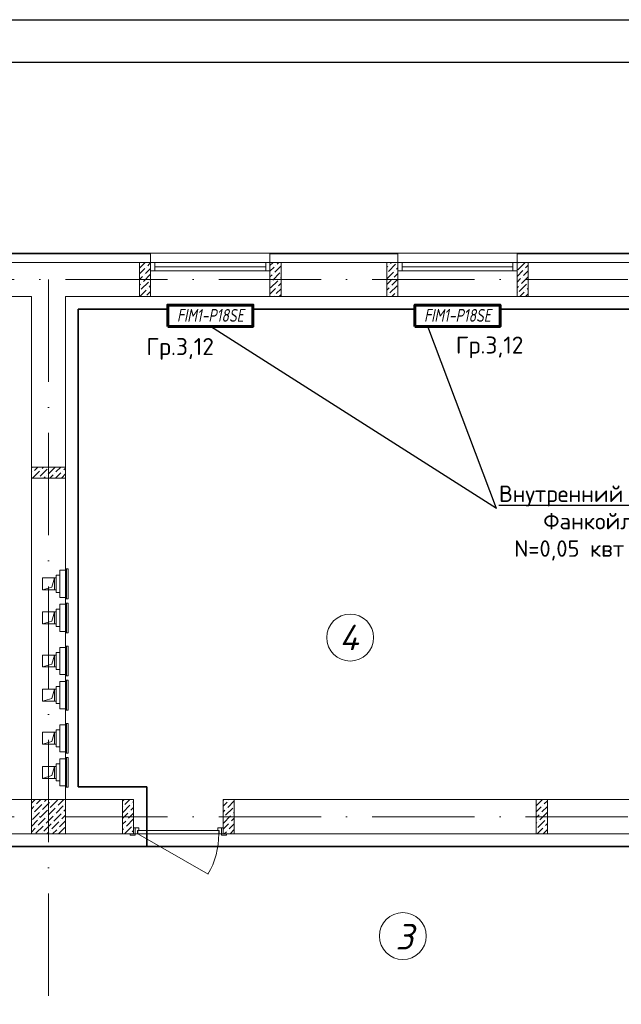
# Model space of a CAD drawing. Header units: millimetres. Extents: x 1114507 to 93926427, y 174473 to 817039.
# Tile 391 of 483: x 1967621 to 1974681, y 773925 to 785472. Entities that reach past the tile are written whole.
import ezdxf
from ezdxf.enums import TextEntityAlignment as Align

# ---------------------------------------------------------------- set-up
doc = ezdxf.new("R2010")
doc.units = ezdxf.units.MM
doc.linetypes.add('ACAD_ISO10W100', pattern=[18, 12, -3, 0, -3])
doc.linetypes.add('ADSK_Скрыто', pattern=[6, 3, -3])
for name, color, linetype, lineweight in [('_Hidden_', 7, 'ADSK_Скрыто', 9), ('Doors', 86, 'Continuous', 13), ('expl', 234, 'Continuous', 13), ('Mechanical Equipment', 7, 'Continuous', 18), ('Radiator', 40, 'Continuous', 60), ('размеры', 12, 'Continuous', 15)]:
    doc.layers.add(name, color=color, linetype=linetype, lineweight=lineweight)
doc.layers.add('chiller fankoyl', color=7, linetype='Continuous')
doc.layers.add('ventilatsiya', color=7, linetype='Continuous')
doc.styles.add('iso', font='isocpeur.TTF')
doc.styles.add('ISOC-330-0.77', font='isocpeui.ttf', dxfattribs={"width": 0.77, "height": 330})
doc.styles.get("Standard").update_dxf_attribs({"font": 'isocpeui.ttf'})
doc.styles.add('Суннат', font='ariali.ttf', dxfattribs={"height": 250})

# ---------------------------------------------------------------- blocks, each defined once
blk = doc.blocks.new('blokqav3mak')
at = {"color": 252, "lineweight": 0, "ltscale": 100}
for p, q in [((1613966, 782732), (1611566, 782732)), ((1613966, 782625), (1613966, 782732)), ((1616866, 782732), (1615366, 782732)), ((1615366, 782625), (1615366, 782732)), ((1616866, 782625), (1616866, 782732)), ((1619766, 782732), (1618266, 782732)), ((1618266, 782625), (1618266, 782732))]:
    blk.add_line(p, q, dxfattribs=at)
at = {"color": 32, "lineweight": 0, "ltscale": 100}
for p, q in [((1613966, 782725), (1611566, 782725)), ((1616866, 782725), (1615366, 782725)), ((1619766, 782725), (1618266, 782725))]:
    blk.add_line(p, q, dxfattribs=at)
at = {"lineweight": 0, "ltscale": 100}
for p, q in [((1615366, 782732), (1613966, 782732)), ((1618266, 782732), (1616866, 782732)), ((1613966, 782625), (1611566, 782625)), ((1613966, 782625), (1613966, 782225)), ((1616866, 782625), (1615366, 782625)), ((1615366, 782625), (1615366, 782225)), ((1616866, 782625), (1616866, 782225)), ((1619766, 782625), (1618266, 782625)), ((1618266, 782625), (1618266, 782225)), ((1612566, 782225), (1611566, 782225)), ((1612566, 776325), (1612566, 782225)), ((1613966, 782225), (1612966, 782225)), ((1612966, 776325), (1612966, 782225)), ((1615366, 782225), (1613966, 782225)), ((1616866, 782225), (1615366, 782225)), ((1618266, 782225), (1616866, 782225)), ((1619766, 782225), (1618266, 782225)), ((1612566, 776325), (1605216, 776325)), ((1613766, 776325), (1612966, 776325)), ((1613766, 776325), (1613766, 775925)), ((1622166, 776325), (1614816, 776325)), ((1614816, 776325), (1614816, 775925)), ((1613766, 775925), (1605216, 775925)), ((1622566, 775925), (1614816, 775925))]:
    blk.add_line(p, q, dxfattribs=at)
at = {"linetype": 'Continuous', "lineweight": 0, "ltscale": 100}
for p, q in [((1613836, 782493, 0), (1613898, 782554, 0)), ((1613839, 782562, 0), (1613901, 782625, 0)), ((1613906, 782495, 0), (1613966, 782555, 0)), ((1613914, 782571, 0), (1613914, 782571, 0)), ((1613931, 782587, 0), (1613966, 782623, 0)), ((1615366, 782589, 0), (1615402, 782625, 0)), ((1615366, 782522, 0), (1615415, 782571, 0)), ((1615423, 782512, 0), (1615496, 782585, 0)), ((1615432, 782587, 0), (1615432, 782587, 0)), ((1615449, 782604, 0), (1615469, 782625, 0)), ((1616736, 782568, 0), (1616748, 782579, 0)), ((1616736, 782433, 0), (1616815, 782512, 0)), ((1616756, 782520, 0), (1616840, 782604, 0)), ((1616765, 782596, 0), (1616765, 782596, 0)), ((1616781, 782613, 0), (1616794, 782625, 0)), ((1616832, 782529, 0), (1616832, 782529, 0)), ((1616849, 782545, 0), (1616866, 782563, 0)), ((1616857, 782621, 0), (1616857, 782621, 0)), ((1618266, 782462, 0), (1618332, 782529, 0)), ((1618274, 782537, 0), (1618358, 782621, 0)), ((1618282, 782613, 0), (1618282, 782613, 0)), ((1618341, 782470, 0), (1618396, 782525, 0)), ((1618349, 782545, 0), (1618349, 782545, 0)), ((1618366, 782562, 0), (1618396, 782592, 0)), ((1613836, 782425, 0), (1613872, 782461, 0)), ((1613881, 782402, 0), (1613965, 782486, 0)), ((1613889, 782478, 0), (1613889, 782478, 0)), ((1613956, 782411, 0), (1613956, 782411, 0)), ((1615366, 782455, 0), (1615390, 782478, 0)), ((1615373, 782326, 0), (1615457, 782411, 0)), ((1615381, 782402, 0), (1615381, 782402, 0)), ((1615398, 782419, 0), (1615482, 782503, 0)), ((1615407, 782495, 0), (1615407, 782495, 0)), ((1615474, 782428, 0), (1615474, 782428, 0)), ((1615491, 782444, 0), (1615496, 782450, 0)), ((1616736, 782366, 0), (1616790, 782419, 0)), ((1616739, 782503, 0), (1616739, 782503, 0)), ((1616798, 782360, 0), (1616866, 782428, 0)), ((1616807, 782436, 0), (1616807, 782436, 0)), ((1616823, 782453, 0), (1616866, 782496, 0)), ((1618266, 782395, 0), (1618307, 782436, 0)), ((1618316, 782377, 0), (1618396, 782458, 0)), ((1618324, 782453, 0), (1618324, 782453, 0)), ((1613836, 782358, 0), (1613847, 782369, 0)), ((1613838, 782225, 0), (1613914, 782301, 0)), ((1613839, 782293, 0), (1613839, 782293, 0)), ((1613855, 782310, 0), (1613940, 782394, 0)), ((1613864, 782385, 0), (1613864, 782385, 0)), ((1613923, 782242, 0), (1613966, 782286, 0)), ((1613931, 782318, 0), (1613931, 782318, 0)), ((1613948, 782335, 0), (1613966, 782353, 0)), ((1615366, 782253, 0), (1615432, 782318, 0)), ((1615440, 782259, 0), (1615496, 782315, 0)), ((1615449, 782335, 0), (1615449, 782335, 0)), ((1615465, 782352, 0), (1615496, 782383, 0)), ((1616736, 782298, 0), (1616765, 782326, 0)), ((1616773, 782268, 0), (1616857, 782352, 0)), ((1616781, 782343, 0), (1616781, 782343, 0)), ((1616866, 782293, 0), (1616866, 782294, 0)), ((1618266, 782328, 0), (1618282, 782343, 0)), ((1618290, 782284, 0), (1618375, 782369, 0)), ((1618299, 782360, 0), (1618299, 782360, 0)), ((1618366, 782293, 0), (1618366, 782293, 0)), ((1618383, 782310, 0), (1618396, 782323, 0)), ((1618391, 782385, 0), (1618391, 782385, 0)), ((1613906, 782225, 0), (1613906, 782225, 0)), ((1615406, 782225, 0), (1615407, 782225, 0)), ((1615423, 782242, 0), (1615423, 782242, 0)), ((1615474, 782225, 0), (1615496, 782248, 0)), ((1616736, 782231, 0), (1616739, 782234, 0)), ((1616756, 782251, 0), (1616756, 782251, 0)), ((1616798, 782225, 0), (1616832, 782259, 0)), ((1616849, 782276, 0), (1616849, 782276, 0)), ((1616865, 782225, 0), (1616866, 782226, 0)), ((1618274, 782268, 0), (1618274, 782268, 0)), ((1618298, 782225, 0), (1618349, 782276, 0)), ((1618366, 782225, 0), (1618396, 782256, 0)), ((1612566, 780217, 0), (1612575, 780225, 0)), ((1612602, 780185, 0), (1612642, 780225, 0)), ((1612669, 780117, 0), (1612753, 780201, 0)), ((1612694, 780210, 0), (1612710, 780225, 0)), ((1612762, 780142, 0), (1612844, 780225, 0)), ((1612770, 780218, 0), (1612770, 780218, 0)), ((1612854, 780168, 0), (1612912, 780225, 0)), ((1612947, 780193, 0), (1612966, 780213, 0)), ((1612566, 780149, 0), (1612568, 780151, 0)), ((1612580, 780095, 0), (1612661, 780176, 0)), ((1612585, 780168, 0), (1612585, 780168, 0)), ((1612652, 780100, 0), (1612652, 780100, 0)), ((1612677, 780193, 0), (1612677, 780193, 0)), ((1612714, 780095, 0), (1612728, 780109, 0)), ((1612745, 780126, 0), (1612745, 780126, 0)), ((1612782, 780095, 0), (1612820, 780134, 0)), ((1612837, 780151, 0), (1612837, 780151, 0)), ((1612849, 780095, 0), (1612913, 780159, 0)), ((1612922, 780100, 0), (1612966, 780145, 0)), ((1612930, 780176, 0), (1612930, 780176, 0)), ((1612566, 776282), (1612610, 776325)), ((1612628, 776276), (1612677, 776325)), ((1612696, 776209), (1612780, 776293)), ((1612704, 776285), (1612704, 776285)), ((1612721, 776302), (1612744, 776325)), ((1612788, 776234), (1612872, 776318)), ((1612797, 776310), (1612797, 776310)), ((1612881, 776260), (1612947, 776325)), ((1613636, 776307, 0), (1613655, 776325, 0)), ((1613664, 776267, 0), (1613722, 776325, 0)), ((1613740, 776276, 0), (1613740, 776276, 0)), ((1613757, 776292, 0), (1613766, 776302, 0)), ((1614826, 776325, 0), (1614816, 776315, 0)), ((1614862, 776294, 0), (1614816, 776248, 0)), ((1614946, 776310, 0), (1614871, 776235, 0)), ((1614879, 776311, 0), (1614879, 776311, 0)), ((1618491, 776251, 0), (1618566, 776325, 0)), ((1618584, 776276, 0), (1618621, 776313, 0)), ((1612566, 776214), (1612595, 776243)), ((1612578, 776091), (1612662, 776175)), ((1612586, 776167), (1612586, 776167)), ((1612603, 776184), (1612687, 776268)), ((1612611, 776260), (1612611, 776260)), ((1612670, 776116), (1612755, 776201)), ((1612679, 776192), (1612679, 776192)), ((1612763, 776142), (1612847, 776226)), ((1612771, 776217), (1612771, 776217)), ((1612856, 776167), (1612940, 776251)), ((1612864, 776243), (1612864, 776243)), ((1612931, 776175), (1612931, 776175)), ((1612948, 776192), (1612966, 776210)), ((1612957, 776268), (1612957, 776268)), ((1613636, 776105, 0), (1613698, 776166, 0)), ((1613639, 776175, 0), (1613723, 776259, 0)), ((1613647, 776250, 0), (1613647, 776250, 0)), ((1613706, 776107, 0), (1613766, 776167, 0)), ((1613715, 776183, 0), (1613715, 776183, 0)), ((1613732, 776200, 0), (1613766, 776235, 0)), ((1614837, 776201, 0), (1614816, 776180, 0)), ((1614930, 776226, 0), (1614845, 776142, 0)), ((1614854, 776218, 0), (1614854, 776218, 0)), ((1614946, 776176, 0), (1614938, 776167, 0)), ((1618491, 776183, 0), (1618550, 776242, 0)), ((1618533, 776090, 0), (1618617, 776175, 0)), ((1618542, 776166, 0), (1618542, 776166, 0)), ((1618558, 776183, 0), (1618621, 776246, 0)), ((1618567, 776259, 0), (1618567, 776259, 0)), ((1612566, 776147), (1612569, 776150)), ((1612566, 776012), (1612637, 776083)), ((1612645, 776024), (1612729, 776108)), ((1612654, 776100), (1612654, 776100)), ((1612738, 776049), (1612822, 776133)), ((1612746, 776125), (1612746, 776125)), ((1612805, 775982), (1612889, 776066)), ((1612814, 776057), (1612814, 776057)), ((1612830, 776074), (1612915, 776158)), ((1612839, 776150), (1612839, 776150)), ((1612898, 776007), (1612966, 776076)), ((1612906, 776083), (1612906, 776083)), ((1612923, 776100), (1612966, 776143)), ((1613636, 776037, 0), (1613673, 776074, 0)), ((1613681, 776015, 0), (1613765, 776099, 0)), ((1613689, 776090, 0), (1613689, 776090, 0)), ((1614904, 776134, 0), (1614820, 776050, 0)), ((1614829, 776125, 0), (1614829, 776125, 0)), ((1614896, 776058, 0), (1614896, 776058, 0)), ((1614946, 776108, 0), (1614913, 776075, 0)), ((1614921, 776151, 0), (1614921, 776151, 0)), ((1618491, 776116, 0), (1618525, 776149, 0)), ((1618491, 776049, 0), (1618499, 776057, 0)), ((1618508, 775998, 0), (1618592, 776082, 0)), ((1618516, 776074, 0), (1618516, 776074, 0)), ((1618609, 776099, 0), (1618609, 776099, 0)), ((1612566, 775945), (1612611, 775990)), ((1612620, 775931), (1612704, 776015)), ((1612628, 776007), (1612628, 776007)), ((1612696, 775940), (1612696, 775940)), ((1612713, 775956), (1612797, 776041)), ((1612721, 776032), (1612721, 776032)), ((1612749, 775925), (1612771, 775948)), ((1612788, 775965), (1612788, 775965)), ((1612816, 775925), (1612864, 775973)), ((1612881, 775990), (1612881, 775990)), ((1612883, 775925), (1612957, 775999)), ((1612965, 775940), (1612966, 775941)), ((1613636, 775970, 0), (1613647, 775981, 0)), ((1613659, 775925, 0), (1613740, 776006, 0)), ((1613664, 775998, 0), (1613664, 775998, 0)), ((1613732, 775930, 0), (1613732, 775930, 0)), ((1613748, 775947, 0), (1613766, 775965, 0)), ((1613757, 776023, 0), (1613757, 776023, 0)), ((1614879, 776041, 0), (1614816, 775978, 0)), ((1614854, 775949, 0), (1614830, 775925, 0)), ((1614871, 775965, 0), (1614871, 775965, 0)), ((1614946, 776041, 0), (1614888, 775982, 0)), ((1614946, 775974, 0), (1614898, 775925, 0)), ((1618503, 775925, 0), (1618567, 775989, 0)), ((1618575, 775930, 0), (1618621, 775977, 0)), ((1618584, 776006, 0), (1618584, 776006, 0)), ((1618601, 776023, 0), (1618621, 776044, 0))]:
    blk.add_line(p, q, dxfattribs=at)
at = {"color": 5, "lineweight": 0}
for p, q in [((1614016, 782625), (1613966, 782625)), ((1613966, 782625), (1613966, 782525)), ((1613966, 782525), (1614016, 782525)), ((1615316, 782625), (1614016, 782625)), ((1614016, 782525), (1614016, 782625)), ((1615316, 782575), (1614016, 782575)), ((1615316, 782525), (1614016, 782525)), ((1615316, 782525), (1615316, 782625)), ((1615316, 782625), (1615366, 782625)), ((1615366, 782525), (1615316, 782525)), ((1615366, 782625), (1615366, 782525)), ((1616916, 782625), (1616866, 782625)), ((1616866, 782625), (1616866, 782525)), ((1616866, 782525), (1616916, 782525)), ((1618216, 782625), (1616916, 782625)), ((1616916, 782525), (1616916, 782625)), ((1618216, 782575), (1616916, 782575)), ((1618216, 782525), (1616916, 782525)), ((1618216, 782525), (1618216, 782625)), ((1618216, 782625), (1618266, 782625)), ((1618266, 782525), (1618216, 782525)), ((1618266, 782625), (1618266, 782525))]:
    blk.add_line(p, q, dxfattribs=at)
at = {"color": 1, "linetype": 'ACAD_ISO10W100', "lineweight": 0, "ltscale": 100}
for p, q in [((1626766, 782425), (1599766, 782425)), ((1612766, 782425), (1612766, 766825)), ((1626766, 776125), (1599766, 776125))]:
    blk.add_line(p, q, dxfattribs=at)
at = {"layer": '_Hidden_', "color": 5, "lineweight": 0}
for p, q in [((1612899, 779015), (1612899, 779015)), ((1612899, 779015), (1612899, 779015)), ((1612923, 779015), (1612923, 779015)), ((1612923, 779015), (1612923, 779015)), ((1612966, 779015), (1612966, 779015)), ((1612966, 779015), (1612966, 779015)), ((1612970, 779031), (1612970, 779031)), ((1612899, 778698), (1612899, 778697)), ((1612899, 778697), (1612899, 778698)), ((1612899, 778616), (1612899, 778616)), ((1612899, 778616), (1612899, 778616)), ((1612923, 778697), (1612923, 778698)), ((1612923, 778698), (1612923, 778697)), ((1612923, 778616), (1612923, 778616)), ((1612923, 778616), (1612923, 778616)), ((1612966, 778698), (1612966, 778697)), ((1612966, 778697), (1612966, 778698)), ((1612966, 778616), (1612966, 778616)), ((1612966, 778616), (1612966, 778616)), ((1612970, 778682), (1612970, 778682)), ((1612970, 778631), (1612970, 778631)), ((1612899, 778298), (1612899, 778298)), ((1612899, 778298), (1612899, 778298)), ((1612923, 778298), (1612923, 778298)), ((1612923, 778298), (1612923, 778298)), ((1612966, 778298), (1612966, 778298)), ((1612966, 778298), (1612966, 778298)), ((1612970, 778282), (1612970, 778282)), ((1612970, 778125), (1612970, 778125)), ((1612899, 778110), (1612899, 778109)), ((1612899, 778109), (1612899, 778110)), ((1612923, 778109), (1612923, 778110)), ((1612923, 778110), (1612923, 778109)), ((1612966, 778109), (1612966, 778110)), ((1612966, 778110), (1612966, 778109)), ((1612899, 777792), (1612899, 777792)), ((1612899, 777792), (1612899, 777792)), ((1612923, 777792), (1612923, 777792)), ((1612923, 777792), (1612923, 777792)), ((1612966, 777792), (1612966, 777792)), ((1612966, 777792), (1612966, 777792)), ((1612899, 777710), (1612899, 777710)), ((1612899, 777710), (1612899, 777710)), ((1612923, 777710), (1612923, 777710)), ((1612923, 777710), (1612923, 777710)), ((1612966, 777710), (1612966, 777710)), ((1612966, 777710), (1612966, 777710)), ((1612970, 777776), (1612970, 777776)), ((1612970, 777725), (1612970, 777725)), ((1612899, 777392), (1612899, 777392)), ((1612899, 777392), (1612899, 777392)), ((1612923, 777392), (1612923, 777392)), ((1612923, 777392), (1612923, 777392)), ((1612966, 777392), (1612966, 777392)), ((1612966, 777392), (1612966, 777392)), ((1612970, 777376), (1612970, 777376)), ((1612899, 777204), (1612899, 777204)), ((1612899, 777204), (1612899, 777204)), ((1612923, 777204), (1612923, 777204)), ((1612923, 777204), (1612923, 777204)), ((1612966, 777204), (1612966, 777204)), ((1612966, 777204), (1612966, 777204)), ((1612970, 777219), (1612970, 777219)), ((1612899, 776886), (1612899, 776886)), ((1612899, 776886), (1612899, 776886)), ((1612923, 776886), (1612923, 776886)), ((1612923, 776886), (1612923, 776886)), ((1612966, 776886), (1612966, 776886)), ((1612966, 776886), (1612966, 776886)), ((1612970, 776870), (1612970, 776870)), ((1612899, 776804), (1612899, 776804)), ((1612899, 776804), (1612899, 776804)), ((1612923, 776804), (1612923, 776804)), ((1612923, 776804), (1612923, 776804)), ((1612966, 776804), (1612966, 776804)), ((1612966, 776804), (1612966, 776804)), ((1612970, 776820), (1612970, 776820)), ((1612899, 776487), (1612899, 776486)), ((1612899, 776486), (1612899, 776487)), ((1612923, 776486), (1612923, 776487)), ((1612923, 776487), (1612923, 776486)), ((1612966, 776487), (1612966, 776486)), ((1612966, 776486), (1612966, 776487)), ((1612970, 776471), (1612970, 776471))]:
    blk.add_line(p, q, dxfattribs=at)
at = {"layer": 'Doors', "lineweight": 0}
for p, q in [((1613766, 775995), (1613786, 775995)), ((1613766, 775925), (1613766, 775995)), ((1613826, 775995), (1613786, 775995)), ((1613786, 775995), (1613786, 775925)), ((1613786, 775995), (1613786, 775925)), ((1613811, 775925), (1613811, 775965)), ((1613811, 775965), (1613826, 775965)), ((1614766, 775965), (1613816, 775965)), ((1613816, 775965), (1613816, 775925)), ((1613826, 775965), (1613826, 775995)), ((1614756, 775965), (1614756, 775995)), ((1614756, 775995), (1614796, 775995)), ((1614771, 775965), (1614756, 775965)), ((1614766, 775925), (1614766, 775965)), ((1614771, 775925), (1614771, 775965)), ((1614796, 775995), (1614796, 775925)), ((1614816, 775995), (1614796, 775995)), ((1614796, 775995), (1614796, 775925)), ((1614816, 775925), (1614816, 775995)), ((1613786, 775925), (1613726, 775925)), ((1613726, 775925), (1613726, 775910)), ((1613726, 775910), (1613786, 775910)), ((1613786, 775925), (1613766, 775925)), ((1613786, 775925), (1613811, 775925)), ((1613786, 775910), (1613786, 775925)), ((1613816, 775925), (1614639, 775450)), ((1613816, 775925), (1614766, 775925)), ((1614796, 775925), (1614771, 775925)), ((1614796, 775925), (1614816, 775925)), ((1614856, 775925), (1614796, 775925)), ((1614796, 775925), (1614796, 775910)), ((1614796, 775910), (1614856, 775910)), ((1614856, 775910), (1614856, 775925))]:
    blk.add_line(p, q, dxfattribs=at)
blk.add_arc((1613816, 775925), 950, 330, 0, dxfattribs=at)
at = {"layer": 'Mechanical Equipment', "color": 5, "lineweight": 0}
for p, q in [((1612899, 778956), (1612858, 778956)), ((1612858, 778756), (1612858, 778956)), ((1612923, 779015), (1612899, 779015)), ((1612899, 779015), (1612899, 779015)), ((1612899, 779005), (1612899, 779015)), ((1612899, 778707), (1612899, 779005)), ((1612966, 779015), (1612923, 779015)), ((1612923, 779015), (1612923, 779015)), ((1612923, 779015), (1612923, 779015)), ((1612966, 779015), (1612966, 779015)), ((1612966, 779015), (1612966, 779005)), ((1612966, 779005), (1612966, 778707)), ((1612969, 779031), (1612969, 778682)), ((1612970, 779031), (1612970, 778682)), ((1612970, 779031), (1612979, 779031)), ((1612979, 779031), (1612989, 779031)), ((1612979, 779031), (1612979, 778682)), ((1612989, 779031), (1612998, 779031)), ((1612998, 778682), (1612998, 779031)), ((1612858, 778756), (1612899, 778756)), ((1612899, 778697), (1612899, 778707)), ((1612966, 778707), (1612966, 778697)), ((1612899, 778698), (1612899, 778697)), ((1612899, 778697), (1612923, 778697)), ((1612923, 778616), (1612899, 778616)), ((1612899, 778616), (1612899, 778616)), ((1612899, 778606), (1612899, 778616)), ((1612899, 778308), (1612899, 778606)), ((1612923, 778697), (1612923, 778698)), ((1612923, 778698), (1612923, 778697)), ((1612923, 778697), (1612966, 778697)), ((1612966, 778616), (1612923, 778616)), ((1612923, 778616), (1612923, 778616)), ((1612923, 778616), (1612923, 778616)), ((1612966, 778697), (1612966, 778698)), ((1612966, 778616), (1612966, 778616)), ((1612966, 778616), (1612966, 778606)), ((1612966, 778606), (1612966, 778308)), ((1612969, 778631), (1612969, 778282)), ((1612979, 778682), (1612970, 778682)), ((1612970, 778631), (1612970, 778282)), ((1612970, 778631), (1612979, 778631)), ((1612989, 778682), (1612979, 778682)), ((1612979, 778631), (1612989, 778631)), ((1612979, 778631), (1612979, 778282)), ((1612998, 778682), (1612989, 778682)), ((1612989, 778631), (1612998, 778631)), ((1612998, 778282), (1612998, 778631)), ((1612899, 778557), (1612858, 778557)), ((1612858, 778357), (1612858, 778557)), ((1612858, 778357), (1612899, 778357)), ((1612899, 778298), (1612899, 778308)), ((1612899, 778298), (1612923, 778298)), ((1612899, 778298), (1612899, 778298)), ((1612923, 778298), (1612966, 778298)), ((1612923, 778298), (1612923, 778298)), ((1612923, 778298), (1612923, 778298)), ((1612966, 778308), (1612966, 778298)), ((1612966, 778298), (1612966, 778298)), ((1612979, 778282), (1612970, 778282)), ((1612989, 778282), (1612979, 778282)), ((1612998, 778282), (1612989, 778282)), ((1612969, 778125), (1612969, 777776)), ((1612970, 778125), (1612970, 777776)), ((1612970, 778125), (1612979, 778125)), ((1612979, 778125), (1612989, 778125)), ((1612979, 778125), (1612979, 777776)), ((1612989, 778125), (1612998, 778125)), ((1612998, 777776), (1612998, 778125)), ((1612899, 778051), (1612858, 778051)), ((1612858, 777851), (1612858, 778051)), ((1612923, 778110), (1612899, 778110)), ((1612899, 778110), (1612899, 778109)), ((1612899, 778100), (1612899, 778110)), ((1612899, 777802), (1612899, 778100)), ((1612966, 778110), (1612923, 778110)), ((1612923, 778109), (1612923, 778110)), ((1612923, 778110), (1612923, 778109)), ((1612966, 778109), (1612966, 778110)), ((1612966, 778110), (1612966, 778100)), ((1612966, 778100), (1612966, 777802)), ((1612858, 777851), (1612899, 777851)), ((1612899, 777792), (1612899, 777802)), ((1612899, 777792), (1612923, 777792)), ((1612899, 777792), (1612899, 777792)), ((1612923, 777792), (1612966, 777792)), ((1612923, 777792), (1612923, 777792)), ((1612923, 777792), (1612923, 777792)), ((1612966, 777802), (1612966, 777792)), ((1612966, 777792), (1612966, 777792)), ((1612923, 777710), (1612899, 777710)), ((1612899, 777710), (1612899, 777710)), ((1612899, 777700), (1612899, 777710)), ((1612899, 777402), (1612899, 777700)), ((1612966, 777710), (1612923, 777710)), ((1612923, 777710), (1612923, 777710)), ((1612923, 777710), (1612923, 777710)), ((1612966, 777710), (1612966, 777710)), ((1612966, 777710), (1612966, 777700)), ((1612966, 777700), (1612966, 777402)), ((1612969, 777725), (1612969, 777376)), ((1612979, 777776), (1612970, 777776)), ((1612970, 777725), (1612970, 777376)), ((1612970, 777725), (1612979, 777725)), ((1612989, 777776), (1612979, 777776)), ((1612979, 777725), (1612989, 777725)), ((1612979, 777725), (1612979, 777376)), ((1612998, 777776), (1612989, 777776)), ((1612989, 777725), (1612998, 777725)), ((1612998, 777376), (1612998, 777725)), ((1612899, 777651), (1612858, 777651)), ((1612858, 777451), (1612858, 777651)), ((1612858, 777451), (1612899, 777451)), ((1612899, 777392), (1612899, 777402)), ((1612899, 777392), (1612923, 777392)), ((1612899, 777392), (1612899, 777392)), ((1612923, 777392), (1612966, 777392)), ((1612923, 777392), (1612923, 777392)), ((1612923, 777392), (1612923, 777392)), ((1612966, 777402), (1612966, 777392)), ((1612966, 777392), (1612966, 777392)), ((1612979, 777376), (1612970, 777376)), ((1612989, 777376), (1612979, 777376)), ((1612998, 777376), (1612989, 777376)), ((1612923, 777204), (1612899, 777204)), ((1612899, 777204), (1612899, 777204)), ((1612899, 777194), (1612899, 777204)), ((1612966, 777204), (1612923, 777204)), ((1612923, 777204), (1612923, 777204)), ((1612923, 777204), (1612923, 777204)), ((1612966, 777204), (1612966, 777204)), ((1612966, 777204), (1612966, 777194)), ((1612969, 777219), (1612969, 776870)), ((1612970, 777219), (1612970, 776870)), ((1612970, 777219), (1612979, 777219)), ((1612979, 777219), (1612989, 777219)), ((1612979, 777219), (1612979, 776870)), ((1612989, 777219), (1612998, 777219)), ((1612998, 776870), (1612998, 777219)), ((1612899, 777145), (1612858, 777145)), ((1612858, 776945), (1612858, 777145)), ((1612899, 776896), (1612899, 777194)), ((1612966, 777194), (1612966, 776896)), ((1612858, 776945), (1612899, 776945)), ((1612899, 776886), (1612899, 776896)), ((1612899, 776886), (1612923, 776886)), ((1612899, 776886), (1612899, 776886)), ((1612923, 776886), (1612966, 776886)), ((1612923, 776886), (1612923, 776886)), ((1612923, 776886), (1612923, 776886)), ((1612966, 776896), (1612966, 776886)), ((1612966, 776886), (1612966, 776886)), ((1612979, 776870), (1612970, 776870)), ((1612989, 776870), (1612979, 776870)), ((1612998, 776870), (1612989, 776870)), ((1612899, 776745), (1612858, 776745)), ((1612858, 776545), (1612858, 776745)), ((1612923, 776804), (1612899, 776804)), ((1612899, 776804), (1612899, 776804)), ((1612899, 776794), (1612899, 776804)), ((1612899, 776496), (1612899, 776794)), ((1612966, 776804), (1612923, 776804)), ((1612923, 776804), (1612923, 776804)), ((1612923, 776804), (1612923, 776804)), ((1612966, 776804), (1612966, 776804)), ((1612966, 776804), (1612966, 776794)), ((1612966, 776794), (1612966, 776496)), ((1612969, 776820), (1612969, 776471)), ((1612970, 776820), (1612970, 776471)), ((1612970, 776820), (1612979, 776820)), ((1612979, 776820), (1612989, 776820)), ((1612979, 776820), (1612979, 776471)), ((1612989, 776820), (1612998, 776820)), ((1612998, 776471), (1612998, 776820)), ((1612858, 776545), (1612899, 776545)), ((1612899, 776486), (1612899, 776496)), ((1612899, 776487), (1612899, 776486)), ((1612899, 776486), (1612923, 776486)), ((1612923, 776486), (1612923, 776487)), ((1612923, 776487), (1612923, 776486)), ((1612923, 776486), (1612966, 776486)), ((1612966, 776496), (1612966, 776486)), ((1612966, 776486), (1612966, 776487)), ((1612979, 776471), (1612970, 776471)), ((1612989, 776471), (1612979, 776471)), ((1612998, 776471), (1612989, 776471))]:
    blk.add_line(p, q, dxfattribs=at)
at = {"layer": 'ventilatsiya', "lineweight": 0, "ltscale": 100}
for p, q in [((1612836, 778926), (1612696, 778926)), ((1612696, 778926), (1612696, 778786)), ((1612807, 778818), (1612696, 778786)), ((1612791, 778926), (1612858, 778926)), ((1612836, 778926), (1612807, 778818)), ((1612836, 778786), (1612836, 778926)), ((1612696, 778786), (1612836, 778786)), ((1612791, 778786), (1612858, 778786)), ((1612836, 778527), (1612696, 778527)), ((1612696, 778527), (1612696, 778387)), ((1612791, 778527), (1612858, 778527)), ((1612836, 778527), (1612807, 778419)), ((1612836, 778387), (1612836, 778527)), ((1612807, 778419), (1612696, 778387)), ((1612696, 778387), (1612836, 778387)), ((1612791, 778387), (1612858, 778387)), ((1612836, 778021), (1612696, 778021)), ((1612696, 778021), (1612696, 777881)), ((1612791, 778021), (1612858, 778021)), ((1612836, 778021), (1612807, 777912)), ((1612836, 777881), (1612836, 778021)), ((1612807, 777912), (1612696, 777881)), ((1612696, 777881), (1612836, 777881)), ((1612791, 777881), (1612858, 777881)), ((1612836, 777621), (1612696, 777621)), ((1612696, 777621), (1612696, 777481)), ((1612791, 777621), (1612858, 777621)), ((1612836, 777621), (1612807, 777513)), ((1612836, 777481), (1612836, 777621)), ((1612807, 777513), (1612696, 777481)), ((1612696, 777481), (1612836, 777481)), ((1612791, 777481), (1612858, 777481)), ((1612836, 777115), (1612696, 777115)), ((1612696, 777115), (1612696, 776975)), ((1612791, 777115), (1612858, 777115)), ((1612836, 777115), (1612807, 777007)), ((1612836, 776975), (1612836, 777115)), ((1612807, 777007), (1612696, 776975)), ((1612696, 776975), (1612836, 776975)), ((1612791, 776975), (1612858, 776975)), ((1612836, 776715), (1612696, 776715)), ((1612696, 776715), (1612696, 776575)), ((1612791, 776715), (1612858, 776715)), ((1612836, 776715), (1612807, 776607)), ((1612836, 776575), (1612836, 776715)), ((1612807, 776607), (1612696, 776575)), ((1612696, 776575), (1612836, 776575)), ((1612791, 776575), (1612858, 776575))]:
    blk.add_line(p, q, dxfattribs=at)
at = {"layer": 'размеры', "lineweight": 0, "ltscale": 5}
for p, q in [((1613966, 782625), (1613836, 782625)), ((1613836, 782625), (1613836, 782225)), ((1613966, 782225), (1613966, 782625)), ((1615496, 782625), (1615366, 782625)), ((1615366, 782625), (1615366, 782225)), ((1615496, 782225), (1615496, 782625)), ((1616866, 782625), (1616736, 782625)), ((1616736, 782625), (1616736, 782225)), ((1616866, 782225), (1616866, 782625)), ((1618396, 782625), (1618266, 782625)), ((1618266, 782625), (1618266, 782225)), ((1618396, 782225), (1618396, 782625)), ((1613836, 782225), (1613966, 782225)), ((1615366, 782225), (1615496, 782225)), ((1616736, 782225), (1616866, 782225)), ((1618266, 782225), (1618396, 782225)), ((1612566, 780095), (1612566, 780225)), ((1612566, 780225), (1612966, 780225)), ((1612966, 780225), (1612566, 780225)), ((1612566, 780225), (1612566, 780095)), ((1612966, 780225), (1612966, 780095)), ((1612966, 780095), (1612966, 780225)), ((1612966, 780095), (1612566, 780095)), ((1612566, 780095), (1612966, 780095)), ((1612966, 776325), (1612566, 776325)), ((1612566, 776325), (1612566, 775925)), ((1612966, 775925), (1612966, 776325)), ((1613766, 776325), (1613636, 776325)), ((1613636, 776325), (1613636, 775925)), ((1613766, 775925), (1613766, 776325)), ((1614816, 775925), (1614816, 776325)), ((1614816, 776325), (1614946, 776325)), ((1614946, 776325), (1614946, 775925)), ((1618621, 776325), (1618491, 776325)), ((1618491, 776325), (1618491, 775925)), ((1618621, 775925), (1618621, 776325)), ((1612566, 775925), (1612966, 775925)), ((1613636, 775925), (1613766, 775925)), ((1614946, 775925), (1614816, 775925)), ((1618491, 775925), (1618621, 775925))]:
    blk.add_line(p, q, dxfattribs=at)
blk = doc.blocks.new('*U1752')
at = {"layer": 'Radiator', "color": 0, "lineweight": 60, "ltscale": 100}
blk.add_lwpolyline([(-500, 0), (500, 0), (500, 250), (-500, 250)], close=True, dxfattribs=at)
at = {"layer": 'Defpoints', "lineweight": 25, "style": 'ISOC-330-0.77', "width": 0.77, "flags": 1}
blk.add_attdef('ТИП', (-161, 299), '', height=150, dxfattribs=at)
at = {"layer": 'Defpoints', "color": 0, "lineweight": 25, "style": 'ISOC-330-0.77', "width": 0.77, "flags": 8}
blk.add_attdef('СЕК', text='', height=150, dxfattribs=at).set_placement((0, 129), align=Align.MIDDLE_CENTER)
blk = doc.blocks.new('*U1745')
at = {"layer": 'Radiator', "color": 0, "lineweight": 60, "ltscale": 100}
blk.add_lwpolyline([(-500, 0), (500, 0), (500, 250), (-500, 250)], close=True, dxfattribs=at)
at = {"layer": 'Defpoints', "lineweight": 25, "style": 'ISOC-330-0.77', "width": 0.77, "flags": 1}
blk.add_attdef('ТИП', (-161, 299), '', height=150, dxfattribs=at)
at = {"layer": 'Defpoints', "color": 0, "lineweight": 25, "style": 'ISOC-330-0.77', "width": 0.77, "flags": 8}
blk.add_attdef('СЕК', text='', height=150, dxfattribs=at).set_placement((0, 129), align=Align.MIDDLE_CENTER)

msp = doc.modelspace()

# ---------------------------------------------------------------- linework, layer by layer
at = {"color": 4, "lineweight": 35, "ltscale": 100}
for p, q in [((1968308.7, 782075.1), (1969358.7, 782075.1)), ((1968308.7, 782075.1), (1968308.7, 776475.1)), ((1970358.7, 782075.1), (1972258.7, 782075.1)), ((1973258.7, 782075.1), (1975158.7, 782075.1)), ((1968308.7, 776475.1), (1969112.2, 776475.1)), ((1969112.2, 776475.1), (1969112.2, 775775.1)), ((1955308.7, 775775.1), (1981608.7, 775775.1))]:
    msp.add_line(p, q, dxfattribs=at)
at = {"ltscale": 10}
for q in [(1969861.1, 781875.1), (1972412.5, 781875.1)]:
    msp.add_line((1973216.4, 779738.9, 530), q, dxfattribs=at)
at = {"color": 5, "elevation": 0}
msp.add_lwpolyline([(1946856.1, 785471.7), (1999714.2, 785471.7), (1999714.2, 755771.7), (1946856.1, 755771.7)], close=True, dxfattribs=at)
at = {"color": 5, "lineweight": 30, "elevation": 0}
msp.add_lwpolyline([(1948856.1, 784971.7), (1999214.2, 784971.7), (1999214.2, 756271.7), (1948856.1, 756271.7)], close=True, dxfattribs=at)
at = {"layer": 'Defpoints', "color": 3, "linetype": 'ByBlock', "elevation": 0}
msp.add_lwpolyline([(1946856.1, 785471.7), (1988856.1, 785471.7), (1988856.1, 755771.7), (1946856.1, 755771.7)], close=True, dxfattribs=at)
at = {"layer": 'expl', "lineweight": 0}
for centre in [(1971499.8, 778225.7), (1972117.9, 774725.5)]:
    msp.add_circle(centre, 275.1, dxfattribs=at)

# ---------------------------------------------------------------- block references
at = {"color": 0}
msp.add_blockref('blokqav3mak', (355192.3, 0), dxfattribs=at)
at = {"layer": 'chiller fankoyl', "color": 0, "lineweight": 30}
ref = msp.add_blockref('*U1745', (1969858.7, 781875.1), dxfattribs=at)
ref.add_attrib('СЕК', 'FIM1-P18SE', dxfattribs={"layer": 'Defpoints', "color": 0, "lineweight": 25, "height": 150, "style": 'ISOC-330-0.77', "width": 0.77}).set_placement((1969858.9, 782004.2), align=Align.MIDDLE_CENTER)
ref = msp.add_blockref('*U1752', (1972758.7, 781875.1), dxfattribs=at)
ref.add_attrib('СЕК', 'FIM1-P18SE', dxfattribs={"layer": 'Defpoints', "color": 0, "lineweight": 25, "height": 150, "style": 'ISOC-330-0.77', "width": 0.77}).set_placement((1972758.9, 782004.2), align=Align.MIDDLE_CENTER)

# ---------------------------------------------------------------- texts
at = {"color": 0, "char_height": 200, "width": 2509.849, "attachment_point": 1, "style": 'Суннат'}
for insert in [(1969107.2, 781738.3), (1972739.1, 781756)]:
    msp.add_mtext('{\\fISOCPEUR|b0|i0|c204|p34;Гр.\\fISOCPEUR|b0|i0|c0|p34;3,12}', dxfattribs=dict(at, insert=insert))
at = {"ltscale": 10, "char_height": 192.653, "width": 2280.039, "attachment_point": 1, "style": 'iso'}
for insert in [(1844746.4, 780008.3, 612.5), (1857267.5, 780008.3, 612.5), (1902489.7, 780008.3, 612.5), (1915010.8, 780008.3, 612.5), (1960596.2, 780008.3, 612.5), (1973117.2, 780008.3, 612.5), (1919894.7, 775423.6, 612.5), (1845877.5, 775020.6, 612.5), (1903620.9, 775053.8, 612.5), (1961727.3, 775053.8, 612.5), (1855989.2, 774980.2, 612.5)]:
    msp.add_mtext('\\pi128.59205;{\\LВнутренний блок\\P\\pi648.75481;\\l\\C6;Фанкойл \\P\\pi306.79596;\\C0;N=0,05 квт 1ф}', dxfattribs=dict(at, insert=insert))
at = {"lineweight": 0, "char_height": 300, "width": 349.19, "attachment_point": 9}
for s, insert in [('4', (1971596.2, 778077)), ('3', (1972240.1, 774567.3))]:
    msp.add_mtext(s, dxfattribs=dict(at, insert=insert))

doc.saveas('drawing.dxf')
